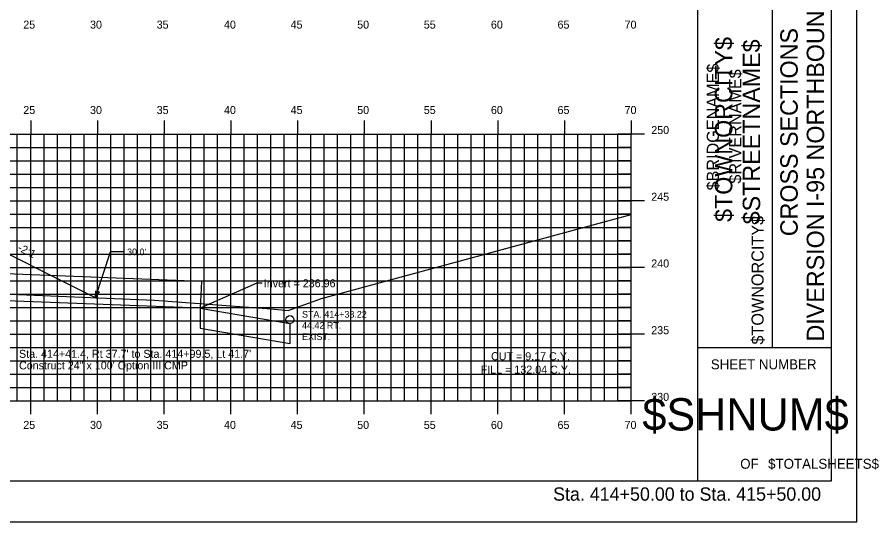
# Model space of a CAD drawing. Extents: x 1160718 to 1173142, y 616002 to 617630.
# Drawn here: x 1168434.1 to 1168498.6, y 616613.9 to 616651.7 of the extents above; entities that cross this region are included whole.
import ezdxf

# ---------------------------------------------------------------- set-up
doc = ezdxf.new("R2010")
doc.units = 0
for name, color, linetype in [('ANNOTATION', 7, 'Continuous'), ('BORDER', 7, 'Continuous'), ('BRIDGE_TITLE', 7, 'Continuous'), ('D_Drainage_Text', 7, 'Continuous'), ('D_Roadway_Centerline_Text', 7, 'Continuous'), ('D_Roadway_SlopeLines', 7, 'Continuous'), ('D_Text_Monospaced', 7, 'Continuous'), ('H_V ANNOTATION', 7, 'Continuous'), ('HIGHWAY_TITLE', 7, 'Continuous'), ('MAJOR', 7, 'Continuous'), ('MINOR', 7, 'Continuous'), ('PATTERNING', 7, 'Continuous'), ('PLOT BOUNDARY', 7, 'Continuous'), ('S_Drainage_Invert', 7, 'Continuous'), ('S_Roadway_Centerline', 7, 'Continuous')]:
    doc.layers.add(name, color=color, linetype=linetype)

msp = doc.modelspace()

# ---------------------------------------------------------------- linework, layer by layer
at = {"layer": 'ANNOTATION'}
for p in [(1168439.955, 616630.669), (1168442.073, 616634.095)]:
    msp.add_line(p, (1168441.073, 616634.095), dxfattribs=at)
msp.add_lwpolyline([(1168440.229, 616631.105), (1168439.955, 616630.669), (1168439.991, 616631.183)], close=True, dxfattribs=at)
at = {"layer": 'BORDER'}
for p, q in [((1168485.098, 616616.931), (1168485.098, 616721.931)), ((1168495.098, 616616.931), (1168495.098, 616721.931)), ((1168490.689, 616626.931), (1168490.689, 616661.931)), ((1168485.098, 616626.931), (1168495.098, 616626.931)), ((1168335.098, 616616.928), (1168495.098, 616616.928))]:
    msp.add_line(p, q, dxfattribs=at)
at = {"layer": 'D_Drainage_Text'}
for p, q in [((1168447.874, 616631.887), (1168410.161, 616633.315)), ((1168447.892, 616631.886), (1168447.798, 616629.888)), ((1168447.798, 616629.888), (1168410.085, 616631.316))]:
    msp.add_line(p, q, dxfattribs=at)
at = {"layer": 'D_Roadway_Centerline_Text'}
msp.add_lwpolyline([(1168452.45, 616631.747), (1168452.054, 616631.747), (1168447.798, 616629.888)], dxfattribs=at)
at = {"layer": 'D_Roadway_SlopeLines'}
msp.add_lwpolyline([(1168430.095, 616635.599), (1168440.082, 616630.605)], dxfattribs=at)
at = {"layer": 'MAJOR'}
for p, q in [((1168435.098, 616643.93), (1168435.098, 616642.928)), ((1168440.098, 616643.93), (1168440.098, 616642.928)), ((1168445.098, 616643.93), (1168445.098, 616642.928)), ((1168450.098, 616643.93), (1168450.098, 616642.928)), ((1168455.098, 616643.93), (1168455.098, 616642.928)), ((1168460.098, 616643.93), (1168460.098, 616642.928)), ((1168465.098, 616643.93), (1168465.098, 616642.928)), ((1168470.098, 616643.93), (1168470.098, 616642.928)), ((1168475.098, 616643.93), (1168475.098, 616642.928)), ((1168480.098, 616643.93), (1168480.098, 616642.928)), ((1168340.098, 616642.928), (1168480.098, 616642.928)), ((1168340.098, 616642.928), (1168480.098, 616642.928)), ((1168435.098, 616622.928), (1168435.098, 616642.928)), ((1168440.098, 616622.928), (1168440.098, 616642.928)), ((1168445.098, 616622.928), (1168445.098, 616642.928)), ((1168450.098, 616622.928), (1168450.098, 616642.928)), ((1168455.098, 616622.928), (1168455.098, 616642.928)), ((1168460.098, 616622.928), (1168460.098, 616642.928)), ((1168465.098, 616622.928), (1168465.098, 616642.928)), ((1168470.098, 616622.928), (1168470.098, 616642.928)), ((1168475.098, 616622.928), (1168475.098, 616642.928)), ((1168481.1, 616642.928), (1168479.096, 616642.928)), ((1168480.098, 616622.928), (1168480.098, 616642.928)), ((1168480.098, 616622.928), (1168480.098, 616642.928)), ((1168340.098, 616637.928), (1168480.098, 616637.928)), ((1168481.1, 616637.928), (1168479.096, 616637.928)), ((1168340.098, 616632.928), (1168480.098, 616632.928)), ((1168481.1, 616632.928), (1168479.096, 616632.928)), ((1168340.098, 616627.928), (1168480.098, 616627.928)), ((1168481.1, 616627.928), (1168479.096, 616627.928)), ((1168340.098, 616622.928), (1168480.098, 616622.928)), ((1168340.098, 616622.928), (1168480.098, 616622.928)), ((1168435.098, 616621.926), (1168435.098, 616622.928)), ((1168440.098, 616621.926), (1168440.098, 616622.928)), ((1168445.098, 616621.926), (1168445.098, 616622.928)), ((1168450.098, 616621.926), (1168450.098, 616622.928)), ((1168455.098, 616621.926), (1168455.098, 616622.928)), ((1168460.098, 616621.926), (1168460.098, 616622.928)), ((1168465.098, 616621.926), (1168465.098, 616622.928)), ((1168470.098, 616621.926), (1168470.098, 616622.928)), ((1168475.098, 616621.926), (1168475.098, 616622.928)), ((1168481.1, 616622.928), (1168479.096, 616622.928)), ((1168480.098, 616621.926), (1168480.098, 616622.928))]:
    msp.add_line(p, q, dxfattribs=at)
at = {"layer": 'MINOR'}
for p, q in [((1168434.098, 616622.928), (1168434.098, 616642.928)), ((1168436.098, 616622.928), (1168436.098, 616642.928)), ((1168437.098, 616622.928), (1168437.098, 616642.928)), ((1168438.098, 616622.928), (1168438.098, 616642.928)), ((1168439.098, 616622.928), (1168439.098, 616642.928)), ((1168441.098, 616622.928), (1168441.098, 616642.928)), ((1168442.098, 616622.928), (1168442.098, 616642.928)), ((1168443.098, 616622.928), (1168443.098, 616642.928)), ((1168444.098, 616622.928), (1168444.098, 616642.928)), ((1168446.098, 616622.928), (1168446.098, 616642.928)), ((1168447.098, 616622.928), (1168447.098, 616642.928)), ((1168448.098, 616622.928), (1168448.098, 616642.928)), ((1168449.098, 616622.928), (1168449.098, 616642.928)), ((1168451.098, 616622.928), (1168451.098, 616642.928)), ((1168452.098, 616622.928), (1168452.098, 616642.928)), ((1168453.098, 616622.928), (1168453.098, 616642.928)), ((1168454.098, 616622.928), (1168454.098, 616642.928)), ((1168456.098, 616622.928), (1168456.098, 616642.928)), ((1168457.098, 616622.928), (1168457.098, 616642.928)), ((1168458.098, 616622.928), (1168458.098, 616642.928)), ((1168459.098, 616622.928), (1168459.098, 616642.928)), ((1168461.098, 616622.928), (1168461.098, 616642.928)), ((1168462.098, 616622.928), (1168462.098, 616642.928)), ((1168463.098, 616622.928), (1168463.098, 616642.928)), ((1168464.098, 616622.928), (1168464.098, 616642.928)), ((1168466.098, 616622.928), (1168466.098, 616642.928)), ((1168467.098, 616622.928), (1168467.098, 616642.928)), ((1168468.098, 616622.928), (1168468.098, 616642.928)), ((1168469.098, 616622.928), (1168469.098, 616642.928)), ((1168471.098, 616622.928), (1168471.098, 616642.928)), ((1168472.098, 616622.928), (1168472.098, 616642.928)), ((1168473.098, 616622.928), (1168473.098, 616642.928)), ((1168474.098, 616622.928), (1168474.098, 616642.928)), ((1168476.098, 616622.928), (1168476.098, 616642.928)), ((1168477.098, 616622.928), (1168477.098, 616642.928)), ((1168478.098, 616622.928), (1168478.098, 616642.928)), ((1168479.098, 616622.928), (1168479.098, 616642.928)), ((1168340.098, 616641.928), (1168480.098, 616641.928)), ((1168480.098, 616641.928), (1168479.096, 616641.928)), ((1168340.098, 616640.928), (1168480.098, 616640.928)), ((1168480.098, 616640.928), (1168479.096, 616640.928)), ((1168340.098, 616639.928), (1168480.098, 616639.928)), ((1168480.098, 616639.928), (1168479.096, 616639.928)), ((1168340.098, 616638.928), (1168480.098, 616638.928)), ((1168480.098, 616638.928), (1168479.096, 616638.928)), ((1168340.098, 616636.928), (1168480.098, 616636.928)), ((1168480.098, 616636.928), (1168479.096, 616636.928)), ((1168340.098, 616635.928), (1168480.098, 616635.928)), ((1168480.098, 616635.928), (1168479.096, 616635.928)), ((1168340.098, 616634.928), (1168480.098, 616634.928)), ((1168480.098, 616634.928), (1168479.096, 616634.928)), ((1168340.098, 616633.928), (1168480.098, 616633.928)), ((1168480.098, 616633.928), (1168479.096, 616633.928)), ((1168340.098, 616631.928), (1168480.098, 616631.928)), ((1168480.098, 616631.928), (1168479.096, 616631.928)), ((1168340.098, 616630.928), (1168480.098, 616630.928)), ((1168480.098, 616630.928), (1168479.096, 616630.928)), ((1168340.098, 616629.928), (1168480.098, 616629.928)), ((1168480.098, 616629.928), (1168479.096, 616629.928)), ((1168340.098, 616628.928), (1168480.098, 616628.928)), ((1168480.098, 616628.928), (1168479.096, 616628.928)), ((1168340.098, 616626.928), (1168480.098, 616626.928)), ((1168480.098, 616626.928), (1168479.096, 616626.928)), ((1168340.098, 616625.928), (1168480.098, 616625.928)), ((1168480.098, 616625.928), (1168479.096, 616625.928)), ((1168340.098, 616624.928), (1168480.098, 616624.928)), ((1168480.098, 616624.928), (1168479.096, 616624.928)), ((1168340.098, 616623.928), (1168480.098, 616623.928)), ((1168480.098, 616623.928), (1168479.096, 616623.928))]:
    msp.add_line(p, q, dxfattribs=at)
at = {"layer": 'PATTERNING'}
for points in [[(1168447.798, 616629.888), (1168454.523, 616628.719), (1168454.523, 616627.219)], [(1168447.798, 616629.888), (1168447.798, 616628.388), (1168454.523, 616627.219)]]:
    msp.add_lwpolyline(points, dxfattribs=at)
at = {"layer": 'PLOT BOUNDARY'}
msp.add_lwpolyline([(1168327.005, 616613.869), (1168497.005, 616613.869), (1168497.005, 616723.869), (1168327.005, 616723.869)], close=True, dxfattribs=at)
at = {"layer": 'S_Drainage_Invert'}
msp.add_circle((1168454.523, 616629.019), 0.3, dxfattribs=at)
at = {"layer": 'S_Roadway_Centerline'}
msp.add_lwpolyline([(1168340.098, 616636.89), (1168343.991, 616636.447), (1168350.292, 616635.73), (1168364.088, 616634.79), (1168377.528, 616633.797), (1168391.092, 616632.876), (1168395.701, 616632.635), (1168418.663, 616631.509), (1168420.853, 616631.472), (1168421.56, 616631.438), (1168444.373, 616630.484), (1168453.119, 616629.816), (1168454.384, 616629.694), (1168456.886, 616630.595), (1168480.098, 616636.905)], dxfattribs=at)

# ---------------------------------------------------------------- texts
at = {"layer": 'ANNOTATION'}
for s, rotation, p in [('-2:1', 333.43495, (1168434.066, 616634.224)), ('CUT = 9.17 C.Y.', 359.92408, (1168469.592, 616625.978)), ('FILL = 132.04 C.Y.', 359.92408, (1168468.82, 616624.977))]:
    msp.add_text(s, height=0.6, rotation=rotation, dxfattribs=at).set_placement(p)
msp.add_text("30.0'", height=0.5, dxfattribs=at).set_placement((1168442.323, 616633.845))
at = {"layer": 'BORDER'}
for s, height, rotation, p in [('DIVERSION I-95 NORTHBOUND  ', 1.30428, 90, (1168494.552, 616627.379)), ('CROSS SECTIONS', 1.30428, 90, (1168492.574, 616635.27)), ('SHEET NUMBER', 0.74527, 360, (1168486.064, 616625.295)), ('$SHNUM$', 2.4194, 360, (1168480.932, 616620.711)), ('OF', 0.7453, 360, (1168488.265, 616617.841)), ('$TOTALSHEETS$', 0.74527, 360, (1168490.355, 616617.841))]:
    msp.add_text(s, height=height, rotation=rotation, dxfattribs=at).set_placement(p)
at = {"layer": 'BRIDGE_TITLE'}
for s, p in [('$BRIDGENAME$', (1168486.665, 616638.7)), ('$RIVERNAME$', (1168488.342, 616639.214)), ('$TOWNORCITY$', (1168490.019, 616627.152))]:
    msp.add_text(s, height=0.90716, rotation=90, dxfattribs=at).set_placement(p)
at = {"layer": 'D_Roadway_Centerline_Text'}
for s, p in [('Invert = 236.96', (1168452.566, 616631.444)), ("Sta. 414+41.4, Rt 37.7' to Sta. 414+99.5, Lt 41.7'", (1168434.225, 616626.156)), ('Construct 24" x 100\' Option III CMP', (1168434.225, 616625.289))]:
    msp.add_text(s, height=0.6, dxfattribs=at).set_placement(p)
at = {"layer": 'D_Text_Monospaced'}
for s, height, p in [('STA. 414+38.22', 0.49998, (1168455.432, 616629.167)), ('44.42 RT.', 0.5, (1168455.432, 616628.333)), ('EXIST. ', 0.5, (1168455.432, 616627.493))]:
    msp.add_text(s, height=height, dxfattribs=at).set_placement(p)
at = {"layer": 'H_V ANNOTATION'}
for s, height, p in [('25', 0.6, (1168434.544, 616650.828)), ('30', 0.6, (1168439.547, 616650.828)), ('35', 0.6, (1168444.539, 616650.828)), ('40', 0.6, (1168449.584, 616650.828)), ('45', 0.6, (1168454.576, 616650.828)), ('50', 0.6, (1168459.563, 616650.828)), ('55', 0.6, (1168464.555, 616650.828)), ('60', 0.6, (1168469.584, 616650.828)), ('65', 0.6, (1168474.576, 616650.828)), ('70', 0.6, (1168479.6, 616650.828)), ('25', 0.6, (1168434.544, 616644.428)), ('30', 0.6, (1168439.547, 616644.428)), ('35', 0.6, (1168444.539, 616644.428)), ('40', 0.6, (1168449.584, 616644.428)), ('45', 0.6, (1168454.576, 616644.428)), ('50', 0.6, (1168459.563, 616644.428)), ('55', 0.6, (1168464.555, 616644.428)), ('60', 0.6, (1168469.584, 616644.428)), ('65', 0.6, (1168474.576, 616644.428)), ('70', 0.6, (1168479.6, 616644.428)), ('250', 0.6, (1168481.598, 616642.928)), ('245', 0.6, (1168481.598, 616637.928)), ('240', 0.6, (1168481.598, 616632.928)), ('235', 0.6, (1168481.598, 616627.928)), ('230', 0.6, (1168481.598, 616622.928)), ('25', 0.6, (1168434.544, 616620.828)), ('30', 0.6, (1168439.547, 616620.828)), ('35', 0.6, (1168444.539, 616620.828)), ('40', 0.6, (1168449.584, 616620.828)), ('45', 0.6, (1168454.576, 616620.828)), ('50', 0.6, (1168459.563, 616620.828)), ('55', 0.6, (1168464.555, 616620.828)), ('60', 0.6, (1168469.584, 616620.828)), ('65', 0.6, (1168474.576, 616620.828)), ('70', 0.6, (1168479.6, 616620.828)), ('Sta. 414+50.00 to Sta. 415+50.00', 1.0002, (1168474.244, 616615.448))]:
    msp.add_text(s, height=height, dxfattribs=at).set_placement(p)
at = {"layer": 'HIGHWAY_TITLE'}
for s, p in [('$TOWNORCITY$', (1168487.671, 616636.34)), ('$STREETNAME$', (1168489.758, 616636.16))]:
    msp.add_text(s, height=1.30428, rotation=90, dxfattribs=at).set_placement(p)

doc.saveas('drawing.dxf')
